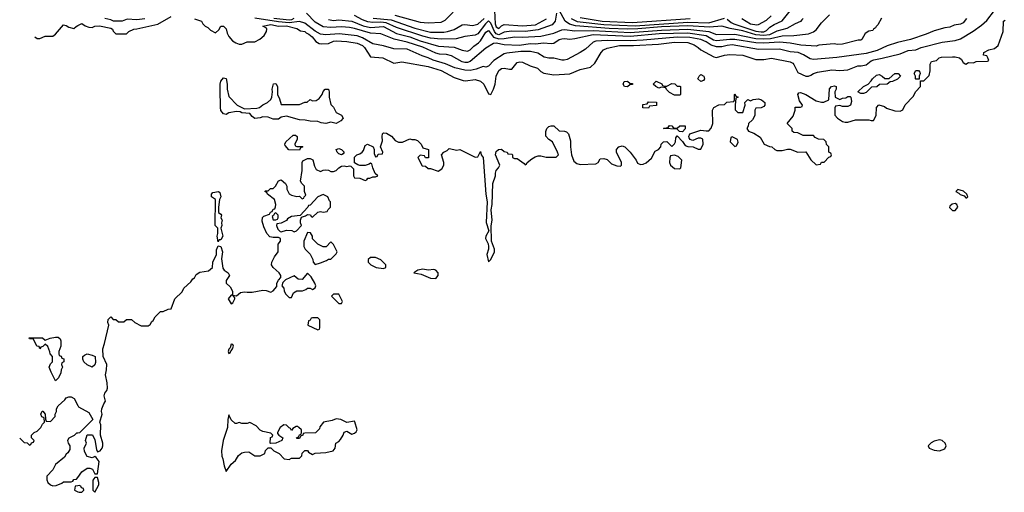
# Model space of a CAD drawing. Header units: inches. Extents: x 2348341 to 2479810, y 460419 to 613669.
# Tile 281 of 656: x 2349556 to 2357064, y 553554 to 557161. Entities that reach past the tile are written whole.
import ezdxf

# ---------------------------------------------------------------- set-up
doc = ezdxf.new("R2010")
doc.units = ezdxf.units.IN
doc.header["$MEASUREMENT"] = 0
doc.layers.add('C3545', color=7, linetype='Continuous')
doc.layers.add('C3555', color=7, linetype='Continuous')

msp = doc.modelspace()

# ---------------------------------------------------------------- linework, layer by layer
at = {"layer": 'C3545', "color": 2}
for points, elevation in [([(2349672.7, 557030.3), (2349690, 557018), (2349710, 557018), (2349750, 557036), (2349810, 557034.8), (2349830, 557050.7), (2349890, 557122), (2349910, 557118), (2349930, 557104.7), (2349970, 557094), (2349986, 557110), (2350000, 557116.7)], 66), ([(2349556.2, 553966.6), (2349590, 553934), (2349612.7, 553932.7), (2349630, 553914), (2349642, 553918), (2349647.3, 553932.7), (2349662, 553938), (2349666, 553950), (2349646, 553970), (2349646, 553990), (2349666, 554010), (2349690, 554022), (2349718, 554050), (2349730, 554074), (2349746, 554090), (2349742, 554122), (2349726, 554130), (2349718, 554150), (2349727.3, 554172.7), (2349732.7, 554172.7), (2349751.6, 554151.6), (2349752.7, 554112.7), (2349758, 554098), (2349790, 554094), (2349827.3, 554132.7), (2349828, 554150), (2349838, 554170), (2349838, 554190), (2349850, 554214), (2349900.4, 554259.6), (2349910, 554274), (2349930, 554282), (2349950, 554282), (2349972, 554270), (2350000, 554215.9)], 62), ([(2350000, 554006.6), (2349990, 554006), (2349971.6, 553988.4), (2349931.6, 553968.4), (2349922, 553950), (2349924.7, 553930), (2349938, 553910), (2349939.6, 553880.4), (2349923.6, 553856.4), (2349910, 553846), (2349896.9, 553823.1), (2349830, 553766), (2349810, 553726), (2349763.6, 553676.4), (2349762, 553650), (2349772, 553630), (2349790, 553612), (2349810, 553604.7), (2349834.6, 553605.4), (2349876.4, 553623.6), (2349890, 553634), (2349950, 553634), (2349962, 553638), (2349968.4, 553651.6), (2349990, 553654), (2350000, 553668.4)], 62), ([(2350000, 553604.8), (2349978, 553602), (2349974, 553570), (2350000, 553558.4)], 62)]:
    msp.add_lwpolyline(points, dxfattribs=dict(at, elevation=elevation))
at = {"layer": 'C3545', "color": 2, "elevation": 62}
msp.add_lwpolyline([(2349830, 554406), (2349795.3, 554470), (2349782, 554510), (2349790, 554534), (2349806, 554550), (2349806, 554590), (2349788, 554610), (2349787.3, 554627.3), (2349770, 554666), (2349750, 554686), (2349732.7, 554667.3), (2349718, 554662), (2349710, 554648), (2349706, 554666), (2349688, 554670), (2349662, 554722), (2349630, 554726), (2349627.3, 554732.7), (2349730, 554732), (2349750, 554714), (2349788.9, 554731.1), (2349830, 554738), (2349850, 554738), (2349865.4, 554725.4), (2349870.8, 554710), (2349871, 554669), (2349854, 554630), (2349854, 554610), (2349858, 554598), (2349872.7, 554592.7), (2349878, 554578), (2349892.7, 554572.7), (2349894, 554550), (2349878, 554542), (2349874, 554530), (2349882, 554510), (2349872, 554490), (2349870, 554466), (2349851.6, 554428.4)], close=True, dxfattribs=at)
at = {"layer": 'C3555', "color": 2}
for points, elevation in [([(2350000, 557116.7), (2350030, 557131), (2350055.3, 557115.3), (2350084.7, 557104.7), (2350110, 557101), (2350130, 557110.8), (2350166, 557114), (2350250, 557095.5), (2350264.7, 557090), (2350270, 557074), (2350290, 557054), (2350370, 557054), (2350388.4, 557071.6), (2350426, 557090), (2350450, 557090.5), (2350610, 557126.4), (2350710, 557186)], 66), ([(2350510, 557167.7), (2350450, 557160.7), (2350374.6, 557165.4), (2350338, 557150), (2350272, 557150), (2350250, 557160.7), (2350206, 557170)], 70), ([(2350890, 557167.7), (2350942, 557150), (2350952, 557130), (2350970, 557112), (2350990, 557102), (2351010, 557082), (2351050, 557062), (2351075.5, 557084.5), (2351090, 557112), (2351110, 557111.3), (2351130, 557092), (2351138, 557058), (2351150, 557032), (2351179.6, 556999.6), (2351203.6, 556983.6), (2351230, 556974), (2351250, 556974), (2351290, 556992), (2351350, 556992), (2351388.4, 557011.6), (2351420.4, 557039.6), (2351437.2, 557070), (2351441.2, 557090), (2351437, 557097), (2351410, 557112), (2351470, 557123.7), (2351530, 557111.5), (2351590, 557115.4), (2351670, 557092.7), (2351696.3, 557076.3), (2351730.8, 557070), (2351739.8, 557059.8), (2351761, 557050), (2351786, 557030), (2351815.5, 556995.5), (2351838.8, 556978.8), (2351855.9, 556975.9), (2351910, 556980.4), (2351950, 556997.6), (2351970, 557000.3), (2352050, 556994.9), (2352130, 556981.3), (2352170, 556964.9), (2352186, 556950), (2352230, 556877.3), (2352324.7, 556870), (2352410, 556830.4), (2352470, 556839.3), (2352670, 556804.9), (2352770, 556772.7), (2352870, 556719.1), (2352936.8, 556696.8), (2352954.4, 556694.4), (2353030, 556704.9), (2353070, 556692.7), (2353095.5, 556670), (2353130, 556596), (2353150, 556591.3), (2353169.5, 556630.5), (2353180.7, 556670), (2353189.6, 556730), (2353210, 556773.4), (2353230, 556788), (2353250, 556790.6), (2353290, 556782.8), (2353310, 556784.7), (2353350, 556834), (2353370, 556840.7), (2353390, 556837.3), (2353448.3, 556808.3), (2353504.7, 556790), (2353530, 556766.8), (2353553.7, 556753.7), (2353630, 556740.7), (2353750, 556747.3), (2353830, 556782), (2353910, 556798), (2353942.7, 556830), (2353989.6, 556910.4), (2354009, 556930), (2354036.9, 556943.1), (2354130, 556963.9), (2354236.6, 556963.4), (2354426.5, 556973.5), (2354550.2, 556990.2), (2354650, 556986.3), (2354699.1, 556970), (2354730.8, 556950), (2354750.8, 556930), (2354850, 556877.1), (2354870, 556872.7), (2354930, 556890.4), (2354970, 556895.5), (2355070, 556890.4), (2355170, 556857.3), (2355230, 556857.6), (2355290, 556866.4), (2355430, 556840.5), (2355451, 556830), (2355459.9, 556819.9), (2355490, 556758), (2355550, 556731), (2355570, 556731.3), (2355590, 556738), (2355610, 556751), (2355638.6, 556761.4), (2355750, 556779.3), (2355810, 556774), (2355870, 556779.1), (2355948, 556810), (2355971.7, 556808.3), (2356010, 556816.3), (2356050, 556848), (2356070, 556855.8), (2356133.4, 556866.6), (2356270, 556900.5), (2356330, 556925.5), (2356390, 556930.5), (2356430, 556947.7), (2356590, 556990.5), (2356690, 557002), (2356730, 557015.5), (2356825.8, 557074.2), (2356890, 557119.3), (2356930, 557154.4), (2356989.7, 557230)], 66), ([(2356775.3, 557170), (2356750, 557136), (2356730, 557126.8), (2356681.2, 557118.8), (2356650, 557104), (2356610, 557098.8), (2356530, 557077.3), (2356468, 557050), (2356348, 557010), (2356250, 556988.2), (2356170, 556960.4), (2356094.3, 556925.7), (2356010, 556902), (2355787.9, 556872.1), (2355610, 556857.1), (2355583.4, 556863.4), (2355532.6, 556892.6), (2355491, 556910), (2355430, 556915.8), (2355350, 556935.3), (2355190, 556934.3), (2354990, 556970.2), (2354950, 556964.9), (2354910, 556952.9), (2354870, 556952.9), (2354830, 556965.7), (2354790, 556992.7), (2354750, 557009.1), (2354665.1, 557025.1), (2354570, 557028.5), (2354310, 557004.7), (2354210, 556999.7), (2354037, 557003), (2353950, 556996.5), (2353930, 556988.4), (2353870, 556937.3), (2353830, 556910.8), (2353730, 556858), (2353708.9, 556851.1), (2353690, 556851), (2353630, 556866.8), (2353590, 556867.7), (2353554.4, 556874.4), (2353506.2, 556906.2), (2353450, 556919.5), (2353378.7, 556918.7), (2353270, 556904.6), (2353250, 556900.3), (2353172.7, 556850), (2353130, 556806), (2353110, 556798), (2353090, 556804.7), (2353037.7, 556782.3), (2352990, 556774.3), (2352950, 556776.1), (2352873.9, 556793.9), (2352803, 556823), (2352710, 556851.5), (2352670, 556870.3), (2352624.5, 556884.5), (2352510, 556936), (2352410, 556939.5), (2352330, 556962), (2352250, 556977.6), (2352170, 557023.7), (2352130, 557038.3), (2351992.8, 557052.8), (2351890, 557045.7), (2351850, 557051.8), (2351810, 557073.7), (2351730, 557133.7), (2351690, 557147.6), (2351610, 557137.6), (2351530, 557144.4), (2351350, 557173.8)], 70), ([(2351647.6, 557170), (2351630, 557160.1), (2351610, 557156.8), (2351494.8, 557170)], 74), ([(2356126.8, 557173.2), (2356099, 557121), (2356086, 557110), (2356082, 557098), (2356066, 557090), (2356062, 557078), (2356030, 557074), (2356003.1, 557056.9), (2355978, 557010), (2355970, 557004.7), (2355950, 557004.7), (2355830, 556974.8), (2355790, 556971), (2355770, 556976), (2355735.3, 556975.3), (2355650, 556966.8), (2355630, 556958.8), (2355513.8, 556966.2), (2355430, 556982), (2355350.2, 556990.2), (2355230, 556982.6), (2355170, 556984.2), (2355010, 557011.1), (2354970, 557011.1), (2354870, 556999.7), (2354845.9, 557005.9), (2354790, 557037.8), (2354650, 557059.4), (2354432.5, 557052.5), (2354210, 557033.9), (2353930, 557045.8), (2353790, 557014.4), (2353750.6, 557010.6), (2353710, 557015.5), (2353690, 557012.7), (2353670, 557006.8), (2353630, 556980.5), (2353610, 556976.4), (2353550, 556983.1), (2353490, 556973.1), (2353450, 556976), (2353364.9, 556964.9), (2353250, 556968.7), (2353190, 556981.7), (2353170, 556978.4), (2353110, 556944), (2352990, 556841.3), (2352970, 556834), (2352950, 556834.4), (2352930, 556839.3), (2352850, 556886.4), (2352810, 556895.8), (2352758.3, 556898.3), (2352730, 556904.9), (2352630.2, 556950.2), (2352510, 556990.2), (2352412.4, 557012.4), (2352310, 557052.2), (2352230, 557057.7), (2352110, 557093.8), (2352070, 557101.5), (2352010, 557107.6), (2351930, 557101.5), (2351870, 557107.2), (2351810, 557143.1), (2351742, 557210)], 74), ([(2351910, 557161.3), (2351950, 557154.9), (2351990, 557159), (2352090, 557149), (2352174.9, 557114.9), (2352230, 557102.2), (2352330, 557107.9), (2352430, 557056.1), (2352530, 557029.1), (2352610, 556999.2), (2352750, 556960.3), (2352870, 556950.3), (2352930, 556928.2), (2352970, 556922), (2352990, 556930.7), (2353020.4, 556959.6), (2353055.9, 556984.1), (2353070, 556999.3), (2353110, 557066.4), (2353130, 557079.3), (2353168.1, 557028.1), (2353210, 557015.3), (2353250, 557016.5), (2353330, 557030.2), (2353390, 557027.7), (2353530, 557034.6), (2353630, 557057.4), (2353690, 557083.7), (2353710, 557085.7), (2353790, 557075.8), (2353930, 557079.8), (2354210, 557062.1), (2354450, 557082.1), (2354650, 557088.1), (2354810, 557070.2), (2354870, 557048.9), (2355010, 557050.2), (2355170, 557018), (2355230, 557014), (2355282.4, 557017.6), (2355370, 557038), (2355459.7, 557040.2), (2355570, 557053), (2355610, 557067.7), (2355630, 557082.8), (2355670, 557138), (2355730, 557198)], 78), ([(2353649.7, 557210), (2353639.7, 557150), (2353617.6, 557122.4), (2353510, 557083.6), (2353410, 557070.2), (2353305.3, 557074.7), (2353250, 557064.7), (2353210, 557046.8), (2353190, 557053.6), (2353175.9, 557070), (2353150, 557135.5), (2353130, 557152.2), (2353107.6, 557130), (2353050, 557054), (2353030, 557042.4), (2352950, 557033), (2352883.8, 557016.2), (2352770, 557011.6), (2352690, 557020.7), (2352630, 557034.7), (2352430, 557101.8), (2352350, 557138.3), (2352310, 557141.5), (2352250, 557138.5), (2352210, 557143.5), (2352170, 557159.1), (2352110, 557192.9)], 82), ([(2352252.4, 557172.4), (2352390, 557160.6), (2352570, 557097.3), (2352690, 557066.5), (2352790, 557066), (2352818, 557070), (2352870, 557086), (2352930, 557122), (2352950, 557125.5), (2353010, 557117.1), (2353050, 557126.4), (2353097.8, 557170)], 86), ([(2352415.6, 557195.6), (2352610, 557143.1), (2352670, 557138), (2352770, 557142), (2352801.5, 557158.5), (2352862.5, 557217.5)], 90), ([(2353175.6, 557230), (2353180.7, 557130), (2353190, 557107), (2353210, 557094), (2353230, 557114), (2353250, 557125.5), (2353390, 557114.6), (2353490, 557122.7), (2353573.2, 557166.8)], 86), ([(2355529.3, 557170), (2355521.2, 557158.8), (2355510, 557147.3), (2355468.7, 557130), (2355406.6, 557093.4), (2355330, 557074.3), (2355274.1, 557045.9), (2355230, 557039.5), (2355170, 557045.5), (2355070, 557075.2), (2354974, 557094), (2354910, 557111.7), (2354816.5, 557103.5), (2354650, 557114.8), (2354450, 557107.1), (2354270, 557090.7), (2354190, 557088.8), (2354050, 557095.1), (2353795.2, 557115.2), (2353747.8, 557127.8), (2353715.8, 557150), (2353670, 557234)], 82), ([(2353762.6, 557170), (2353807.5, 557147.5), (2354010, 557123.5), (2354250, 557113.3), (2354650, 557141.5), (2354810, 557136), (2354930, 557172)], 86), ([(2353830, 557178), (2353998, 557150), (2354230, 557138.5), (2354669.4, 557169.4)], 90), ([(2354950, 557166), (2354980.9, 557140.9), (2355002.8, 557130), (2355170, 557074.5), (2355210, 557067.3), (2355230.6, 557069.4), (2355250, 557078.7), (2355276.8, 557103.2), (2355310, 557124.9), (2355370, 557153.4), (2355432.5, 557227.5)], 86), ([(2355062.8, 557170), (2355130, 557129), (2355177.2, 557122.8), (2355190, 557124.9), (2355250, 557158.4), (2355286.6, 557190)], 90), ([(2350000, 553668.4), (2350029.3, 553710.7), (2350070, 553738), (2350090, 553738), (2350111, 553731), (2350130, 553694), (2350150, 553694), (2350162, 553790), (2350140.4, 553820.4), (2350130, 553828), (2350110, 553818), (2350070, 553828), (2350050, 553866), (2350048.7, 553890), (2350066, 553930), (2350058, 553950), (2350070, 553994), (2350111.6, 553991.6), (2350130, 553954), (2350140.7, 553880.7), (2350150, 553862), (2350170, 553871.3), (2350184, 553890), (2350189, 553910), (2350189.2, 553930), (2350172.3, 553990), (2350174, 554070), (2350168, 554090), (2350185.2, 554150), (2350181.2, 554170), (2350183.7, 554190), (2350197.2, 554230), (2350209.3, 554250), (2350201.2, 554290), (2350205.2, 554310), (2350221.2, 554330), (2350225.2, 554350), (2350222.7, 554390), (2350209.3, 554450), (2350219, 554490), (2350221.2, 554530), (2350194, 554590), (2350189, 554649), (2350202.7, 554690), (2350235.3, 554830), (2350229.3, 554850), (2350230, 554874), (2350250, 554894), (2350270, 554874), (2350290, 554874), (2350310, 554854), (2350350, 554854), (2350370, 554874), (2350410, 554874), (2350434, 554850), (2350483.6, 554823.6), (2350536.4, 554823.6), (2350550, 554834), (2350563.1, 554856.9), (2350574.6, 554865.4), (2350590, 554894), (2350630, 554934), (2350650, 554934), (2350688.4, 554951.6), (2350710, 554954), (2350738, 555030), (2350794.6, 555085.4), (2350808.9, 555111.1), (2350860.4, 555159.6), (2350876.4, 555183.6), (2350888.4, 555191.6), (2350903.1, 555216.9), (2350930, 555234), (2350996.4, 555243.6), (2351026, 555270), (2351028, 555310), (2351058, 555370), (2351056.4, 555403.6), (2351070, 555434), (2351090, 555431), (2351101.6, 555390), (2351095.9, 555335.9), (2351105.5, 555265.5), (2351116, 555250), (2351146, 555230), (2351156, 555210), (2351130.7, 555170), (2351130.7, 555150), (2351161.1, 555121.1), (2351178, 555090), (2351179.6, 555060.4), (2351170, 555058), (2351146.8, 555030), (2351170, 554992), (2351180.4, 554999.6), (2351198, 555030), (2351198, 555038), (2351182, 555058), (2351210, 555054), (2351240.4, 555079.6), (2351270, 555084.7), (2351290, 555081), (2351330, 555082.8), (2351410, 555096), (2351435.3, 555095.3), (2351470, 555082), (2351488.4, 555091.6), (2351516.4, 555123.6), (2351518, 555150), (2351530, 555174), (2351547.3, 555192.7), (2351548, 555210), (2351535.3, 555230), (2351488.7, 555270), (2351475.3, 555290), (2351478, 555310), (2351498, 555350), (2351528, 555390), (2351527.3, 555447.3), (2351546, 555470), (2351546, 555490), (2351530, 555498), (2351490, 555498), (2351464.7, 555504.7), (2351442, 555530), (2351419, 555579), (2351404.7, 555624.7), (2351408.4, 555651.6), (2351418, 555662), (2351462, 555678), (2351468, 555692), (2351482, 555698), (2351490, 555714), (2351502, 555718), (2351508, 555732), (2351508.7, 555750), (2351498, 555790), (2351446, 555830), (2351442, 555842), (2351426, 555850), (2351430, 555854), (2351450, 555854), (2351468.4, 555871.6), (2351490, 555872), (2351508, 555890), (2351528.9, 555931.1), (2351550, 555938), (2351582, 555910), (2351594, 555890), (2351592.7, 555867.3), (2351610, 555832), (2351630, 555822), (2351670, 555812), (2351690, 555814), (2351710, 555794), (2351722, 555798), (2351726, 555810), (2351738, 555822), (2351728, 555850), (2351728, 555890), (2351708, 555910), (2351698, 555930), (2351709.2, 556010), (2351709, 556071), (2351716.4, 556083.6), (2351750, 556102), (2351770, 556102), (2351790.5, 556090.5), (2351803.6, 556043.6), (2351818, 556018), (2351850, 556002), (2351870, 556012), (2351890, 556014), (2351910, 556012), (2351930, 556002), (2351950, 556002), (2351970, 556011.3), (2351990, 556031.3), (2352010, 556042.8), (2352030, 556046.8), (2352050, 556041), (2352070, 556044.7), (2352082, 556042), (2352102, 556022), (2352102, 555970), (2352110, 555954), (2352151.1, 555951.1), (2352190, 555934), (2352202, 555938), (2352210, 555952), (2352227.3, 555952.7), (2352250, 555962), (2352270, 555962), (2352286, 555970), (2352268, 555988), (2352248, 556030), (2352242, 556062), (2352230, 556066), (2352222, 556058), (2352191, 556049), (2352149, 556049), (2352134, 556054), (2352108, 556068), (2352108.4, 556111.6), (2352126, 556130), (2352150, 556138), (2352168, 556150), (2352177.2, 556162.8), (2352190, 556202), (2352208.4, 556211.6), (2352251.3, 556190), (2352258, 556170), (2352259.6, 556139.6), (2352270, 556114), (2352282, 556118), (2352290, 556134), (2352322, 556138), (2352326, 556150), (2352308, 556190), (2352323.1, 556236.9), (2352319, 556270), (2352322, 556290), (2352330, 556298), (2352354.4, 556294.4), (2352391.6, 556271.6), (2352419.6, 556239.6), (2352445.4, 556225.4), (2352474.6, 556225.4), (2352530, 556251.3), (2352546, 556246), (2352570, 556246), (2352590, 556238), (2352618, 556210), (2352630, 556182), (2352674, 556170), (2352672.7, 556107.3), (2352650, 556106), (2352642, 556122), (2352610, 556128), (2352592, 556110), (2352624.7, 556044.7), (2352650, 556042), (2352670, 556024.7), (2352690, 556024.7), (2352746, 556006), (2352775.9, 556024.1), (2352789.3, 556050), (2352789.4, 556070), (2352773.2, 556130), (2352789.2, 556150), (2352816.6, 556163.4), (2352830, 556178), (2352890, 556164.7), (2352911.6, 556171.6), (2353030, 556112), (2353050, 556114), (2353070, 556154), (2353076, 556130), (2353090.4, 556110), (2353110.5, 555830), (2353122, 555770), (2353114.4, 555614.4), (2353134, 555550), (2353111, 555510), (2353108, 555490), (2353127.7, 555450), (2353130.9, 555430.9), (2353130.6, 555409.4), (2353118.8, 555370), (2353130, 555314), (2353150, 555332), (2353176, 555390), (2353176, 555410), (2353155.1, 555470), (2353152.5, 555587.5), (2353158, 555630), (2353152, 555710), (2353159.3, 555750), (2353164.5, 555910), (2353185.2, 555970), (2353184, 555990), (2353189.2, 556010), (2353208, 556030), (2353218, 556050), (2353185.2, 556130), (2353190, 556154), (2353206, 556170), (2353230, 556172), (2353250, 556154), (2353274, 556150), (2353278, 556138), (2353310, 556134), (2353314, 556130), (2353314, 556110), (2353330, 556102), (2353350, 556102), (2353403.6, 556063.6), (2353410, 556054), (2353422, 556058), (2353426, 556070), (2353460.2, 556099.8), (2353485.6, 556114.4), (2353510, 556121), (2353530, 556121), (2353570, 556111.3), (2353647.3, 556112.7), (2353666, 556130), (2353658, 556150), (2353618, 556230), (2353590, 556248), (2353568.4, 556271.6), (2353568.4, 556308.4), (2353575.3, 556330), (2353590, 556344.7), (2353610, 556351.3), (2353630, 556351.3), (2353670, 556312), (2353711, 556311), (2353725.4, 556305.4), (2353742, 556290), (2353755.3, 556235.3), (2353756, 556190), (2353764.7, 556130), (2353780.7, 556080.7), (2353803.5, 556063.5), (2353830, 556056), (2353950, 556061), (2353968, 556070), (2353982, 556098), (2354010, 556102), (2354034.8, 556094.8), (2354070, 556061), (2354110, 556046), (2354136.4, 556043.6), (2354146, 556050), (2354146, 556070), (2354108, 556150), (2354108, 556170), (2354126, 556190), (2354150, 556198), (2354170.9, 556190.9), (2354212, 556150), (2354258, 556090), (2354267.1, 556067.1), (2354290, 556056), (2354310, 556058.8), (2354332.3, 556067.7), (2354374.6, 556105.4), (2354403.1, 556156.9), (2354428.4, 556171.6), (2354446, 556190), (2354448, 556210), (2354466, 556230), (2354491.6, 556231.6), (2354530, 556194), (2354550, 556214), (2354558, 556230), (2354560.4, 556259.6), (2354570, 556274), (2354611.3, 556231.3), (2354630, 556202), (2354650, 556194), (2354691.6, 556191.6), (2354730, 556174), (2354750, 556174), (2354768, 556210), (2354766, 556250), (2354750, 556258), (2354730, 556258), (2354690, 556238), (2354680.4, 556240.4), (2354668, 556248), (2354660.4, 556260.4), (2354658, 556270), (2354666, 556290), (2354750, 556318), (2354790, 556312), (2354810, 556314), (2354830, 556334), (2354842, 556370), (2354838, 556470), (2354848, 556490), (2354888.4, 556511.6), (2354930, 556514), (2354948.4, 556531.6), (2355002, 556538), (2355006, 556550), (2355006, 556590), (2355010, 556594), (2355018, 556578), (2355034, 556570), (2355018, 556562), (2355012, 556510), (2355012.7, 556472.7), (2355032.7, 556452.7), (2355070, 556454), (2355088, 556510), (2355086, 556530), (2355108.7, 556551.3), (2355130, 556542), (2355148.9, 556551.1), (2355190, 556556), (2355212, 556550), (2355238, 556530), (2355238, 556510), (2355230, 556498), (2355210, 556488), (2355170, 556486), (2355162, 556470), (2355162, 556430), (2355143.6, 556396.4), (2355114, 556370), (2355111.6, 556348.4), (2355102, 556330), (2355114, 556310), (2355155.3, 556295.3), (2355203.6, 556263.6), (2355234, 556210), (2355272.7, 556192.7), (2355291.6, 556191.6), (2355314, 556170), (2355330, 556162), (2355370, 556162), (2355410, 556172), (2355430, 556172), (2355490, 556151), (2355550, 556152), (2355590, 556092), (2355630, 556054), (2355662, 556058), (2355670, 556074), (2355690, 556074), (2355727.3, 556112.7), (2355742, 556118), (2355746, 556130), (2355742, 556142), (2355726, 556150), (2355726, 556190), (2355708.4, 556208.4), (2355706, 556230), (2355687.3, 556247.3), (2355648.4, 556248.4), (2355623.1, 556263.1), (2355610, 556278), (2355530, 556278), (2355490, 556298), (2355460.4, 556300.4), (2355446, 556310), (2355446, 556330), (2355408.4, 556368.4), (2355454, 556426), (2355468.7, 556470), (2355470, 556494), (2355510, 556494), (2355522, 556498), (2355526, 556510), (2355503.1, 556543.1), (2355488.7, 556590), (2355498, 556602), (2355510, 556604.7), (2355550, 556590.7), (2355630, 556541), (2355670, 556532), (2355687.3, 556532.7), (2355726, 556550), (2355730, 556634), (2355746, 556650), (2355770, 556656), (2355782, 556650), (2355782, 556630), (2355772, 556610), (2355774, 556570), (2355810, 556552), (2355830, 556562), (2355856.4, 556563.6), (2355870, 556574), (2355890, 556574), (2355894, 556570), (2355898, 556538), (2355892, 556510), (2355870, 556498), (2355830, 556498), (2355810, 556506), (2355778, 556502), (2355772.7, 556487.3), (2355772.7, 556432.7), (2355792, 556410), (2355830, 556384.7), (2355850, 556378), (2355870, 556378), (2355930, 556398), (2356030, 556398), (2356050, 556392), (2356067.3, 556392.7), (2356088, 556430), (2356088.4, 556491.6), (2356108.4, 556511.6), (2356150, 556498), (2356166, 556486), (2356230, 556464.7), (2356270, 556462), (2356290, 556474), (2356308.9, 556511.1), (2356370, 556574), (2356390, 556614), (2356426, 556650), (2356426, 556694), (2356450, 556694), (2356490, 556734), (2356499, 556770), (2356499, 556821), (2356510, 556842), (2356546, 556850), (2356568, 556870), (2356584.8, 556875.2), (2356670, 556878.8), (2356690, 556878.8), (2356722, 556870), (2356736.9, 556856.9), (2356750, 556834), (2356770, 556822), (2356790, 556834), (2356830, 556832), (2356850, 556842), (2356936.4, 556843.6), (2356946, 556850), (2356938, 556870), (2356930, 556886), (2356906, 556890), (2356908, 556910), (2356946, 556930), (2356990, 556941), (2357017, 556963), (2357055.3, 557070), (2357058, 557150), (2357070, 557158)], 62), ([(2350000, 554215.9), (2350005.4, 554205.4), (2350083.6, 554163.6), (2350114, 554110), (2350012.7, 554007.3), (2350000, 554006.6)], 62), ([(2350000, 553558.4), (2350010, 553554), (2350030, 553554), (2350046, 553570), (2350042, 553582), (2350027.3, 553587.3), (2350022, 553602), (2350010, 553606), (2350000, 553604.8)], 62)]:
    msp.add_lwpolyline(points, dxfattribs=dict(at, elevation=elevation))
at = {"layer": 'C3555', "color": 2, "elevation": 62}
for points in [[(2351270, 556482), (2351365.4, 556485.4), (2351386, 556490), (2351410, 556512), (2351446, 556530), (2351470, 556552), (2351479, 556570), (2351484, 556610), (2351481.2, 556630), (2351492.7, 556672.7), (2351510, 556674), (2351522, 556650), (2351522, 556590), (2351537.3, 556557.3), (2351550, 556514), (2351690, 556514), (2351730, 556532), (2351747.3, 556532.7), (2351770, 556552), (2351790, 556542), (2351816.4, 556543.6), (2351840.4, 556559.6), (2351862, 556590), (2351870, 556614), (2351886, 556630), (2351910, 556632), (2351916, 556610), (2351916, 556570), (2351930, 556514), (2351950, 556494), (2351970, 556454), (2352010, 556432), (2352022, 556410), (2352004.7, 556390), (2351970, 556369.3), (2351930, 556379), (2351890, 556369.4), (2351854.5, 556374.5), (2351830, 556385.2), (2351770, 556386), (2351734, 556394), (2351690, 556397), (2351590, 556424), (2351550, 556418), (2351530, 556401.2), (2351490, 556400.9), (2351450, 556418), (2351410, 556420.9), (2351390, 556412.7), (2351350, 556407.3), (2351330, 556421.2), (2351310, 556445.2), (2351250, 556449.3), (2351237.2, 556457.2), (2351210, 556461.2), (2351150.6, 556449.4), (2351130, 556437.2), (2351110, 556442), (2351090, 556468), (2351086.6, 556490), (2351083.7, 556630), (2351084.5, 556670), (2351090, 556692), (2351110, 556718), (2351130, 556711.3), (2351139.1, 556670), (2351138.8, 556630), (2351150, 556574), (2351214, 556510)], [(2354750, 556688.7), (2354728, 556710), (2354738, 556730), (2354750, 556742), (2354772, 556730), (2354778, 556710), (2354770, 556698)], [(2355970, 556598), (2355946, 556610), (2355990, 556652), (2356026, 556670), (2356050, 556694), (2356058, 556710), (2356090, 556738), (2356110, 556742), (2356134, 556730), (2356152.7, 556712.7), (2356187.3, 556712.7), (2356230, 556751), (2356254, 556750), (2356272, 556730), (2356250, 556706), (2356211.6, 556688.4), (2356192.7, 556687.3), (2356170, 556668), (2356112.7, 556667.3), (2356091.6, 556648.4), (2356052.7, 556647.3), (2356010, 556606), (2355990, 556598)], [(2356390, 556706), (2356386, 556710), (2356386, 556730), (2356378, 556750), (2356390, 556774), (2356410, 556774), (2356419.6, 556759.6), (2356422, 556750), (2356414, 556730), (2356414, 556706), (2356410, 556706)], [(2354210, 556674), (2354230, 556674), (2354230, 556666), (2354210, 556666), (2354190, 556648), (2354168, 556650), (2354158, 556670), (2354166, 556690), (2354191.1, 556691.1)], [(2354470, 556654), (2354490, 556654), (2354530, 556674), (2354551.6, 556671.6), (2354570, 556654), (2354590, 556654), (2354594, 556650), (2354594, 556590), (2354590, 556586), (2354550, 556586), (2354510, 556606), (2354487.3, 556627.3), (2354482, 556642), (2354450, 556646), (2354430, 556638), (2354406, 556650), (2354386, 556670), (2354410, 556691.3), (2354451.6, 556671.6), (2354458, 556658)], [(2354350, 556486), (2354307.3, 556487.3), (2354307.3, 556512.7), (2354342, 556518), (2354350, 556534), (2354412.7, 556532.7), (2354412.7, 556507.3), (2354358, 556502)], [(2354550, 556334), (2354570, 556334), (2354590, 556351.3), (2354630, 556352), (2354631.6, 556328.4), (2354610, 556306), (2354587.3, 556307.3), (2354570, 556326), (2354466, 556330), (2354470, 556334), (2354502, 556338), (2354510, 556354), (2354530, 556352), (2354538, 556338)], [(2351670, 556194), (2351710, 556194), (2351714, 556190), (2351698, 556182), (2351690, 556166), (2351608.4, 556168.4), (2351580.4, 556200.4), (2351578, 556210), (2351586, 556230), (2351640.4, 556279.6), (2351659.6, 556279.6), (2351672, 556270), (2351671.6, 556248.4), (2351654, 556210), (2351658, 556198)], [(2354990, 556266), (2354978, 556262), (2354974, 556230), (2355010, 556194), (2355022, 556198), (2355034.6, 556225.4), (2355030, 556246)], [(2352010, 556128.7), (2351990, 556138), (2351978, 556150), (2351969.3, 556170.7), (2351990, 556178), (2352010.9, 556170.9), (2352031.1, 556151.1), (2352023.6, 556136.4)], [(2354550, 556126), (2354518, 556122), (2354512.7, 556107.3), (2354511.3, 556070), (2354518, 556050), (2354550, 556024.7), (2354590, 556022), (2354598, 556030), (2354606, 556090), (2354576.4, 556116.4)], [(2351070, 555466), (2351062, 555510), (2351068, 555530), (2351066, 555570), (2351046, 555590), (2351048.7, 555790), (2351018, 555810), (2351018, 555830), (2351030, 555842), (2351071, 555851), (2351082, 555842), (2351090.5, 555810), (2351078.8, 555790), (2351071, 555731), (2351072, 555690), (2351090, 555678), (2351094, 555670), (2351090.8, 555650), (2351101, 555630), (2351094.8, 555610), (2351097.3, 555590), (2351090.7, 555570), (2351104, 555510), (2351090, 555482), (2351078, 555482)], [(2351870, 555828), (2351830, 555808), (2351770, 555746), (2351758, 555742), (2351754, 555730), (2351694, 555666), (2351630, 555658), (2351599.6, 555640.4), (2351590, 555628), (2351550, 555608), (2351518, 555602), (2351514, 555590), (2351523.6, 555563.6), (2351543.6, 555543.6), (2351550, 555542), (2351590, 555556), (2351631.3, 555551.3), (2351650, 555542), (2351666, 555550), (2351706, 555590), (2351698, 555610), (2351698, 555630), (2351706, 555654), (2351736.4, 555663.6), (2351750, 555674), (2351772.7, 555672.7), (2351778, 555658), (2351790, 555654), (2351828.7, 555691.3), (2351850, 555698), (2351870, 555692), (2351902, 555698), (2351907.3, 555712.7), (2351926, 555730), (2351926, 555770), (2351918, 555778), (2351906, 555810)], [(2356710, 555866), (2356694, 555850), (2356718, 555838), (2356727.1, 555827.1), (2356758, 555818), (2356770, 555802), (2356778, 555802), (2356786, 555810), (2356778, 555830), (2356753.6, 555853.6)], [(2356690, 555757.2), (2356666.8, 555753.2), (2356650, 555738), (2356647.1, 555727.1), (2356670, 555704.7), (2356690, 555706), (2356708.7, 555730), (2356702, 555750)], [(2351510, 555686), (2351498, 555682), (2351492.7, 555667.3), (2351482, 555658), (2351490, 555634), (2351510, 555634), (2351522, 555638), (2351526, 555650), (2351526, 555670)], [(2351750, 555538), (2351722, 555470), (2351722, 555430), (2351732, 555410), (2351770.9, 555370.9), (2351792, 555330), (2351794, 555310), (2351810, 555294), (2351850, 555304.7), (2351896.4, 555323.6), (2351910, 555334), (2351930, 555334), (2351970, 555374), (2351978, 555390), (2351950, 555446), (2351930, 555466), (2351892.7, 555427.3), (2351870, 555428), (2351829.1, 555449.1), (2351790, 555488), (2351788, 555510), (2351774.6, 555534.6)], [(2352270, 555346), (2352230, 555346), (2352214, 555330), (2352214, 555310), (2352234, 555290), (2352274, 555270), (2352330, 555262.8), (2352348, 555270), (2352348, 555290), (2352310, 555328)], [(2351750, 555226), (2351710, 555178), (2351680.4, 555180.4), (2351650, 555206), (2351583.6, 555176.4), (2351563.6, 555156.4), (2351554, 555130), (2351571.6, 555111.6), (2351572.7, 555092.7), (2351582, 555070), (2351610, 555042), (2351630, 555042), (2351643.1, 555076.9), (2351670, 555092), (2351712.7, 555092.7), (2351738, 555102), (2351750, 555112), (2351770, 555112), (2351790, 555102), (2351810, 555114), (2351815.3, 555130), (2351808, 555150), (2351778, 555198)], [(2352630, 555256), (2352590.9, 555249.1), (2352562, 555230), (2352618.3, 555218.3), (2352690, 555188.2), (2352730, 555186.7), (2352746.3, 555210), (2352746, 555230), (2352730, 555249.6), (2352714.5, 555254.5), (2352670, 555249.3)], [(2351990, 555066), (2351950, 555066), (2351934, 555050), (2351990, 554994), (2352010, 554994), (2352018, 555010)], [(2351830, 554886), (2351790, 554886), (2351778, 554882), (2351772, 554868), (2351758, 554862), (2351754, 554830), (2351830, 554794), (2351842, 554798), (2351846, 554810), (2351846, 554870)], [(2351170, 554686), (2351162, 554658), (2351150, 554646), (2351146.8, 554630), (2351150, 554614), (2351162, 554618), (2351166, 554634), (2351170, 554634), (2351178, 554650), (2351186, 554670), (2351182, 554682)], [(2350110, 554508), (2350070, 554528), (2350046, 554550), (2350038, 554570), (2350038, 554590), (2350050, 554602), (2350070.9, 554610.9), (2350110, 554602), (2350131.3, 554591.3), (2350135.3, 554544.7), (2350130, 554526)], [(2351150, 554146), (2351142.8, 554110), (2351140.5, 554050), (2351106.7, 553950), (2351095.3, 553870), (2351097.6, 553830), (2351106.4, 553810), (2351115.9, 553755.9), (2351130, 553712), (2351169.2, 553770), (2351202, 553798), (2351224.1, 553835.9), (2351250, 553856), (2351270, 553861), (2351303.6, 553863.6), (2351350, 553832), (2351390, 553832), (2351426, 553850), (2351430, 553874), (2351450, 553894), (2351470, 553894), (2351494, 553870), (2351534, 553850), (2351574, 553810), (2351610, 553804.7), (2351630, 553814), (2351690, 553814), (2351707.3, 553832.7), (2351710, 553854), (2351730, 553872), (2351750, 553872), (2351759.6, 553859.6), (2351790, 553842), (2351810, 553852), (2351890, 553858), (2351946, 553870), (2351962, 553890), (2351968, 553930), (2351990, 553942), (2352002, 553958), (2352024, 553990), (2352030, 554014), (2352050, 554022), (2352090, 553998), (2352110, 554004.7), (2352123.1, 554016.9), (2352128.7, 554030), (2352112.7, 554092.7), (2352110, 554098), (2352050, 554088), (2352006, 554110), (2351970, 554115.3), (2351938.5, 554101.5), (2351874, 554090), (2351846, 554054), (2351842, 554038), (2351812.7, 554007.3), (2351730, 554006), (2351718, 554002), (2351714, 553990), (2351698, 553982), (2351690, 553966), (2351670, 553966), (2351668, 553970), (2351682, 553978), (2351690, 553994), (2351702, 553998), (2351706, 554010), (2351706, 554030), (2351686, 554050), (2351676.4, 554056.4), (2351663.6, 554056.4), (2351638, 554042), (2351630, 554026), (2351622, 554042), (2351610, 554046), (2351590, 554066), (2351570, 554068), (2351542, 554050), (2351522, 554010), (2351522, 554002), (2351532, 553990), (2351562, 553970), (2351554, 553950), (2351510, 553928), (2351470, 553926), (2351466, 553930), (2351468.4, 553971.6), (2351482, 553978), (2351486, 553990), (2351470, 554006), (2351410, 554018), (2351390, 554028), (2351360.4, 554060.4), (2351310, 554088), (2351290, 554078), (2351250, 554078), (2351230, 554088), (2351210, 554078), (2351200.4, 554080.4), (2351170, 554106)], [(2356570, 553954), (2356530, 553944), (2356507.1, 553932.9), (2356484.7, 553910), (2356492, 553890), (2356530, 553876), (2356570, 553870.8), (2356610, 553886.8), (2356621.2, 553910), (2356613.2, 553930), (2356590, 553949)], [(2350150, 553666), (2350130, 553666), (2350112.7, 553647.3), (2350114, 553570), (2350130, 553554), (2350159, 553610), (2350159, 553630)]]:
    msp.add_lwpolyline(points, close=True, dxfattribs=at)

doc.saveas('drawing.dxf')
